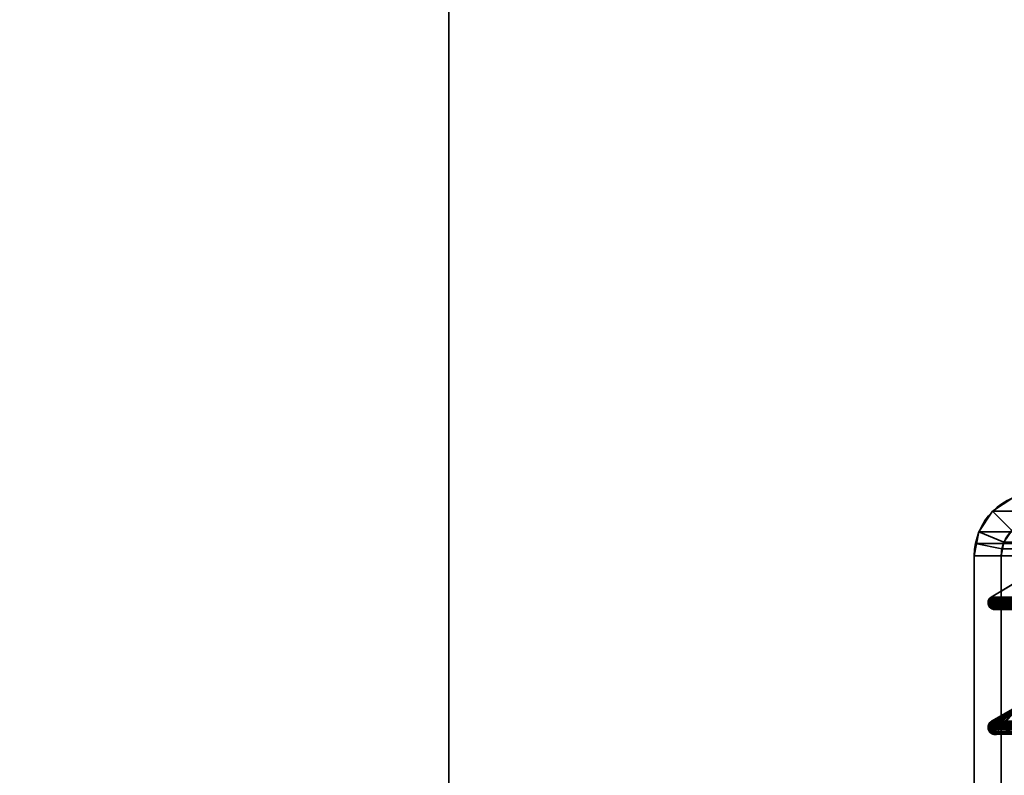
# Model space of a CAD drawing. Header units: millimetres. Extents: x -488 to 6688, y -115 to 115.
# Tile 520 of 656: x 1093 to 1137, y 3 to 37. Entities that reach past the tile are written whole.
import ezdxf

# ---------------------------------------------------------------- set-up
doc = ezdxf.new("R2010")
doc.units = ezdxf.units.MM
doc.layers.add('151', color=7, linetype='Continuous', true_color=0xffffff)

# ---------------------------------------------------------------- blocks, each defined once
blk = doc.blocks.new('UG_SURFACE_002')
at = {"layer": '151', "color": 252, "linetype": 'Continuous', "lineweight": 35}
for points in [[(962.5, -15, -10.75), (962.5, 115, -10.75), (1112.5, 115, -10.75), (1112.5, -15, -10.75)], [(2037.5, -15, 2194.25), (2037.5, 115, 2194.25), (962.5, 115, 2194.25), (962.5, -15, 2194.25)], [(1112.5, -15, 2044.25), (1112.5, 115, 2044.25), (1887.5, 115, 2044.25), (1887.5, -15, 2044.25)], [(1112.5, -15, -10.75), (1112.5, 115, -10.75), (1112.5, 115, 2044.25), (1112.5, -15, 2044.25)]]:
    blk.add_3dface(points, dxfattribs=at)
blk = doc.blocks.new('UG_SURFACE_110')
at = {"layer": '151', "color": 7, "linetype": 'Continuous', "lineweight": 35}
for points in [[(1137.6, 10.817, 2019.65), (1138.348, 12.155, 2018.902), (1136.555, 11.088, 2020.694), (1136.517, 11.051, 2020.733)], [(1136.555, 11.088, 2020.694), (1138.348, 12.155, 2018.902), (1138.348, 12.155, -10.75), (1136.555, 11.088, -10.75)], [(1139.086, 11.27, -10.75), (1138.979, 11.088, -10.75), (1136.555, 11.088, -10.75), (1138.348, 12.155, -10.75)], [(1136.428, 10.91, -10.75), (1136.425, 10.911, 2020.825), (1136.46, 10.988, 2020.79)], [(1136.46, 10.988, 2020.79), (1136.425, 10.911, 2020.825), (1137.6, 10.817, 2019.65)], [(1136.46, 10.988, 2020.79), (1136.461, 10.988, -10.75), (1136.428, 10.91, -10.75)], [(1136.428, 10.91, -10.75), (1136.461, 10.988, -10.75), (1137.6, 10.817, -10.75)], [(1136.517, 11.051, 2020.733), (1136.467, 11.004, 2020.783), (1136.46, 10.988, 2020.79), (1137.6, 10.817, 2019.65)], [(1136.461, 10.988, -10.75), (1136.46, 10.988, 2020.79), (1136.467, 11.004, 2020.783)], [(1136.461, 10.988, -10.75), (1136.467, 11.003, -10.75), (1136.518, 11.052, -10.75), (1137.6, 10.817, -10.75)], [(1136.467, 11.004, 2020.783), (1136.467, 11.003, -10.75), (1136.461, 10.988, -10.75)], [(1136.517, 11.051, 2020.733), (1136.518, 11.052, -10.75), (1136.467, 11.003, -10.75)], [(1136.467, 11.003, -10.75), (1136.467, 11.004, 2020.783), (1136.517, 11.051, 2020.733)], [(1136.518, 11.052, -10.75), (1136.517, 11.051, 2020.733), (1136.555, 11.088, 2020.694)], [(1136.555, 11.088, 2020.694), (1136.555, 11.088, -10.75), (1136.518, 11.052, -10.75)], [(1136.518, 11.052, -10.75), (1136.555, 11.088, -10.75), (1137.6, 10.817, -10.75)], [(1136.555, 11.088, -10.75), (1138.979, 11.088, -10.75), (1138.979, 11.086, -10.75)], [(1136.555, 11.088, -10.75), (1137.704, 10.823, -10.75), (1137.682, 10.822, -10.75)], [(1136.555, 11.088, -10.75), (1138.938, 10.866, -10.75), (1137.704, 10.823, -10.75)], [(1137.682, 10.822, -10.75), (1137.6, 10.817, -10.75), (1136.555, 11.088, -10.75)], [(1138.979, 11.086, -10.75), (1138.938, 10.866, -10.75), (1136.555, 11.088, -10.75)], [(1136.425, 10.911, 2020.825), (1136.424, 10.909, 2020.826), (1136.415, 10.83, 2020.835), (1137.6, 10.817, 2019.65)], [(1136.42, 10.83, -10.75), (1136.415, 10.83, 2020.835), (1136.424, 10.909, 2020.826)], [(1136.428, 10.745, 2020.822), (1136.415, 10.825, 2020.835), (1136.42, 10.83, -10.75)], [(1136.415, 10.825, 2020.835), (1136.415, 10.83, 2020.835), (1136.42, 10.83, -10.75)], [(1136.415, 10.83, 2020.835), (1136.415, 10.825, 2020.835), (1136.428, 10.745, 2020.822), (1136.464, 10.674, 2020.787)], [(1136.415, 10.83, 2020.835), (1136.522, 10.614, 2020.728), (1136.567, 10.573, 2020.683)], [(1136.464, 10.674, 2020.787), (1136.522, 10.614, 2020.728), (1136.415, 10.83, 2020.835)], [(1136.415, 10.83, 2020.835), (1136.701, 10.544, 2020.55), (1136.752, 10.537, 2020.498), (1136.803, 10.548, 2020.447)], [(1136.567, 10.573, 2020.683), (1136.598, 10.558, 2020.652), (1136.603, 10.557, 2020.647), (1136.415, 10.83, 2020.835)], [(1136.603, 10.557, 2020.647), (1136.701, 10.544, 2020.55), (1136.415, 10.83, 2020.835)], [(1136.803, 10.548, 2020.447), (1137.6, 10.817, 2019.65), (1136.415, 10.83, 2020.835)], [(1136.42, 10.892, -10.75), (1136.424, 10.909, 2020.826), (1136.425, 10.911, 2020.825)], [(1136.425, 10.911, 2020.825), (1136.428, 10.91, -10.75), (1136.42, 10.892, -10.75)], [(1137.6, 10.817, -10.75), (1136.42, 10.83, -10.75), (1136.42, 10.892, -10.75), (1136.428, 10.91, -10.75)], [(1136.424, 10.909, 2020.826), (1136.42, 10.892, -10.75), (1136.42, 10.83, -10.75)], [(1136.42, 10.83, -10.75), (1136.42, 10.774, -10.75), (1136.428, 10.745, 2020.822)], [(1136.42, 10.774, -10.75), (1136.42, 10.83, -10.75), (1137.6, 10.817, -10.75)], [(1137.6, 10.817, -10.75), (1136.467, 10.675, -10.75), (1136.428, 10.745, -10.75), (1136.42, 10.774, -10.75)], [(1136.42, 10.774, -10.75), (1136.428, 10.745, -10.75), (1136.428, 10.745, 2020.822)], [(1136.428, 10.745, -10.75), (1136.467, 10.675, -10.75), (1136.464, 10.674, 2020.787)], [(1136.464, 10.674, 2020.787), (1136.428, 10.745, 2020.822), (1136.428, 10.745, -10.75)], [(1136.471, 10.658, 2020.779), (1136.464, 10.674, 2020.787), (1136.467, 10.675, -10.75)], [(1136.464, 10.674, 2020.787), (1136.471, 10.658, 2020.779), (1136.522, 10.614, 2020.728)], [(1136.522, 10.611, -10.75), (1136.489, 10.637, -10.75), (1136.467, 10.675, -10.75), (1137.6, 10.817, -10.75)], [(1136.467, 10.675, -10.75), (1136.489, 10.637, -10.75), (1136.471, 10.658, 2020.779)], [(1136.522, 10.614, 2020.728), (1136.471, 10.658, 2020.779), (1136.489, 10.637, -10.75)], [(1136.489, 10.637, -10.75), (1136.522, 10.611, -10.75), (1136.522, 10.614, 2020.728)], [(1136.604, 10.561, -10.75), (1136.575, 10.569, -10.75), (1136.522, 10.611, -10.75), (1137.6, 10.817, -10.75)], [(1136.567, 10.573, 2020.683), (1136.522, 10.614, 2020.728), (1136.522, 10.611, -10.75)], [(1136.522, 10.611, -10.75), (1136.575, 10.569, -10.75), (1136.567, 10.573, 2020.683)], [(1136.598, 10.558, 2020.652), (1136.567, 10.573, 2020.683), (1136.575, 10.569, -10.75)], [(1136.575, 10.569, -10.75), (1136.604, 10.561, -10.75), (1136.603, 10.557, 2020.647)], [(1136.603, 10.557, 2020.647), (1136.598, 10.558, 2020.652), (1136.575, 10.569, -10.75)], [(1136.701, 10.544, 2020.55), (1136.603, 10.557, 2020.647), (1136.604, 10.561, -10.75)], [(1136.604, 10.561, -10.75), (1137.6, 10.817, -10.75), (1136.803, 10.548, -10.75), (1136.7, 10.536, -10.75)], [(1136.604, 10.561, -10.75), (1136.693, 10.535, -10.75), (1136.701, 10.544, 2020.55)], [(1136.7, 10.536, -10.75), (1136.693, 10.535, -10.75), (1136.604, 10.561, -10.75)], [(1136.693, 10.535, -10.75), (1136.7, 10.536, -10.75), (1136.701, 10.544, 2020.55)], [(1136.7, 10.536, -10.75), (1136.803, 10.548, -10.75), (1136.803, 10.548, 2020.447)], [(1136.803, 10.548, 2020.447), (1136.752, 10.537, 2020.498), (1136.7, 10.536, -10.75)], [(1136.752, 10.537, 2020.498), (1136.701, 10.544, 2020.55), (1136.7, 10.536, -10.75)], [(1137.6, 10.817, 2019.65), (1136.803, 10.548, 2020.447), (1136.803, 10.548, -10.75), (1137.6, 10.817, -10.75)], [(1137.911, 6.354, -10.75), (1136.42, 5.322, -10.75), (1136.42, 5.371, -10.75), (1136.435, 5.405, -10.75)], [(1137.911, 6.354, -10.75), (1136.461, 5.154, -10.75), (1136.423, 5.232, -10.75), (1136.42, 5.247, -10.75)], [(1136.42, 5.247, -10.75), (1136.42, 5.322, -10.75), (1137.911, 6.354, -10.75)], [(1137.911, 6.354, -10.75), (1136.435, 5.405, -10.75), (1136.469, 5.486, -10.75)], [(1136.514, 5.084, -10.75), (1136.481, 5.114, -10.75), (1136.461, 5.154, -10.75), (1137.911, 6.354, -10.75)], [(1136.469, 5.486, -10.75), (1136.47, 5.488, -10.75), (1136.536, 5.55, -10.75), (1137.911, 6.354, -10.75)], [(1136.597, 5.027, -10.75), (1136.567, 5.037, -10.75), (1136.514, 5.084, -10.75), (1137.911, 6.354, -10.75)], [(1136.536, 5.55, -10.75), (1136.565, 5.577, -10.75), (1137.911, 6.354, -10.75)], [(1136.565, 5.577, 2020.685), (1137.911, 6.354, 2019.339), (1137.911, 6.354, -10.75), (1136.565, 5.577, -10.75)], [(1136.807, 5.002, 2020.443), (1137.471, 5.248, 2019.779), (1137.911, 6.354, 2019.339), (1136.565, 5.577, 2020.685)], [(1137.911, 6.354, -10.75), (1136.697, 4.995, -10.75), (1136.69, 4.995, -10.75), (1136.597, 5.027, -10.75)], [(1137.911, 6.354, -10.75), (1137.471, 5.248, -10.75), (1136.807, 5.002, -10.75), (1136.697, 4.995, -10.75)], [(1136.423, 5.232, 2020.827), (1136.414, 5.299, 2020.836), (1136.42, 5.322, -10.75)], [(1136.414, 5.299, 2020.836), (1136.417, 5.322, 2020.833), (1136.42, 5.322, -10.75)], [(1136.807, 5.002, 2020.443), (1136.417, 5.322, 2020.833), (1136.414, 5.299, 2020.836), (1136.423, 5.232, 2020.827)], [(1136.432, 5.405, 2020.818), (1136.424, 5.388, 2020.826), (1136.417, 5.322, 2020.833), (1136.807, 5.002, 2020.443)], [(1136.42, 5.322, -10.75), (1136.417, 5.322, 2020.833), (1136.424, 5.388, 2020.826)], [(1136.42, 5.371, -10.75), (1136.424, 5.388, 2020.826), (1136.432, 5.405, 2020.818)], [(1136.432, 5.405, 2020.818), (1136.435, 5.405, -10.75), (1136.42, 5.371, -10.75)], [(1136.424, 5.388, 2020.826), (1136.42, 5.371, -10.75), (1136.42, 5.322, -10.75)], [(1136.42, 5.322, -10.75), (1136.42, 5.247, -10.75), (1136.423, 5.232, 2020.827)], [(1136.42, 5.247, -10.75), (1136.423, 5.232, -10.75), (1136.423, 5.232, 2020.827)], [(1136.435, 5.405, -10.75), (1136.432, 5.405, 2020.818), (1136.469, 5.485, 2020.781)], [(1136.807, 5.002, 2020.443), (1136.469, 5.485, 2020.781), (1136.432, 5.405, 2020.818)], [(1136.469, 5.485, 2020.781), (1136.469, 5.486, -10.75), (1136.435, 5.405, -10.75)], [(1136.534, 5.549, 2020.716), (1136.471, 5.489, 2020.779), (1136.469, 5.485, 2020.781), (1136.807, 5.002, 2020.443)], [(1136.469, 5.486, -10.75), (1136.469, 5.485, 2020.781), (1136.471, 5.489, 2020.779)], [(1136.471, 5.489, 2020.779), (1136.47, 5.488, -10.75), (1136.469, 5.486, -10.75)], [(1136.534, 5.549, 2020.716), (1136.536, 5.55, -10.75), (1136.47, 5.488, -10.75)], [(1136.47, 5.488, -10.75), (1136.471, 5.489, 2020.779), (1136.534, 5.549, 2020.716)], [(1136.536, 5.55, -10.75), (1136.534, 5.549, 2020.716), (1136.565, 5.577, 2020.685)], [(1136.565, 5.577, 2020.685), (1136.534, 5.549, 2020.716), (1136.807, 5.002, 2020.443)], [(1136.565, 5.577, 2020.685), (1136.565, 5.577, -10.75), (1136.536, 5.55, -10.75)], [(1137.471, 5.248, 2019.779), (1136.807, 5.002, 2020.443), (1136.807, 5.002, -10.75), (1137.471, 5.248, -10.75)], [(1136.423, 5.232, -10.75), (1136.461, 5.154, -10.75), (1136.457, 5.153, 2020.793)], [(1136.457, 5.153, 2020.793), (1136.423, 5.232, 2020.827), (1136.423, 5.232, -10.75)], [(1136.423, 5.232, 2020.827), (1136.457, 5.153, 2020.793), (1136.807, 5.002, 2020.443)], [(1136.462, 5.14, 2020.788), (1136.457, 5.153, 2020.793), (1136.461, 5.154, -10.75)], [(1136.807, 5.002, 2020.443), (1136.457, 5.153, 2020.793), (1136.462, 5.14, 2020.788), (1136.514, 5.087, 2020.736)], [(1136.461, 5.154, -10.75), (1136.481, 5.114, -10.75), (1136.462, 5.14, 2020.788)], [(1136.514, 5.087, 2020.736), (1136.462, 5.14, 2020.788), (1136.481, 5.114, -10.75)], [(1136.481, 5.114, -10.75), (1136.514, 5.084, -10.75), (1136.514, 5.087, 2020.736)], [(1136.552, 5.047, 2020.698), (1136.514, 5.087, 2020.736), (1136.514, 5.084, -10.75)], [(1136.514, 5.087, 2020.736), (1136.552, 5.047, 2020.698), (1136.596, 5.024, 2020.654), (1136.807, 5.002, 2020.443)], [(1136.514, 5.084, -10.75), (1136.567, 5.037, -10.75), (1136.552, 5.047, 2020.698)], [(1136.596, 5.024, 2020.654), (1136.552, 5.047, 2020.698), (1136.567, 5.037, -10.75)], [(1136.567, 5.037, -10.75), (1136.597, 5.027, -10.75), (1136.596, 5.024, 2020.654)], [(1136.617, 5.013, 2020.633), (1136.596, 5.024, 2020.654), (1136.597, 5.027, -10.75)], [(1136.596, 5.024, 2020.654), (1136.617, 5.013, 2020.633), (1136.697, 5.005, 2020.553)], [(1136.697, 5.005, 2020.553), (1136.785, 4.997, 2020.465), (1136.807, 5.002, 2020.443), (1136.596, 5.024, 2020.654)], [(1136.597, 5.027, -10.75), (1136.69, 4.995, -10.75), (1136.697, 5.005, 2020.553)], [(1136.697, 5.005, 2020.553), (1136.617, 5.013, 2020.633), (1136.597, 5.027, -10.75)], [(1136.69, 4.995, -10.75), (1136.697, 4.995, -10.75), (1136.697, 5.005, 2020.553)], [(1136.785, 4.997, 2020.465), (1136.697, 5.005, 2020.553), (1136.697, 4.995, -10.75)], [(1136.697, 4.995, -10.75), (1136.807, 5.002, -10.75), (1136.807, 5.002, 2020.443)], [(1136.807, 5.002, 2020.443), (1136.785, 4.997, 2020.465), (1136.697, 4.995, -10.75)]]:
    blk.add_3dface(points, dxfattribs=at)
blk = doc.blocks.new('UG_SURFACE_111')
at = {"layer": '151', "color": 7, "linetype": 'Continuous', "lineweight": 35}
for points in [[(1138.993, 11.107, 2018.257), (1138.955, 10.998, 2018.295), (1136.555, 11.088, 2020.694), (1138.348, 12.155, 2018.902)], [(1863.445, 11.088, 2020.694), (1861.652, 12.155, 2018.902), (1138.348, 12.155, 2018.902), (1136.555, 11.088, 2020.694)], [(1136.473, 10.658, 2020.777), (1136.416, 10.838, 2020.834), (1136.422, 10.898, 2020.828), (1136.432, 10.926, 2020.818)], [(1136.432, 10.926, 2020.818), (1136.422, 10.898, 2020.828), (1863.585, 10.846, 2020.835)], [(1136.432, 10.926, 2020.818), (1136.447, 10.966, 2020.803), (1136.473, 10.658, 2020.777)], [(1863.552, 10.965, 2020.802), (1136.447, 10.966, 2020.803), (1136.432, 10.926, 2020.818)], [(1136.432, 10.926, 2020.818), (1863.569, 10.932, 2020.819), (1863.552, 10.965, 2020.802)], [(1136.432, 10.926, 2020.818), (1863.57, 10.927, 2020.82), (1863.569, 10.932, 2020.819)], [(1863.585, 10.846, 2020.835), (1863.57, 10.927, 2020.82), (1136.432, 10.926, 2020.818)], [(1136.803, 10.548, 2020.447), (1136.447, 10.966, 2020.803), (1136.452, 10.978, 2020.798)], [(1136.452, 10.978, 2020.798), (1136.447, 10.966, 2020.803), (1863.552, 10.965, 2020.802)], [(1136.447, 10.966, 2020.803), (1136.803, 10.548, 2020.447), (1136.709, 10.543, 2020.541)], [(1136.447, 10.966, 2020.803), (1136.539, 10.592, 2020.711), (1136.473, 10.658, 2020.777)], [(1136.709, 10.543, 2020.541), (1136.658, 10.54, 2020.592), (1136.622, 10.555, 2020.628), (1136.447, 10.966, 2020.803)], [(1136.622, 10.555, 2020.628), (1136.541, 10.59, 2020.709), (1136.539, 10.592, 2020.711), (1136.447, 10.966, 2020.803)], [(1136.452, 10.978, 2020.798), (1136.476, 11.015, 2020.774), (1136.501, 11.038, 2020.749), (1136.803, 10.548, 2020.447)], [(1863.552, 10.965, 2020.802), (1136.476, 11.015, 2020.774), (1136.452, 10.978, 2020.798)], [(1136.501, 11.038, 2020.749), (1136.476, 11.015, 2020.774), (1863.533, 11.003, 2020.783)], [(1136.476, 11.015, 2020.774), (1863.552, 10.965, 2020.802), (1863.533, 11.003, 2020.783)], [(1136.501, 11.038, 2020.749), (1136.555, 11.088, 2020.694), (1137.6, 10.817, 2019.65), (1136.803, 10.548, 2020.447)], [(1136.555, 11.088, 2020.694), (1136.501, 11.038, 2020.749), (1863.498, 11.036, 2020.748)], [(1863.533, 11.003, 2020.783), (1863.498, 11.036, 2020.748), (1136.501, 11.038, 2020.749)], [(1136.555, 11.088, 2020.694), (1138.938, 10.866, 2018.312), (1137.717, 10.821, 2019.533), (1137.687, 10.82, 2019.563)], [(1137.687, 10.82, 2019.563), (1137.614, 10.818, 2019.636), (1136.555, 11.088, 2020.694)], [(1137.614, 10.818, 2019.636), (1137.6, 10.817, 2019.65), (1136.555, 11.088, 2020.694)], [(1138.955, 10.998, 2018.295), (1138.938, 10.866, 2018.312), (1136.555, 11.088, 2020.694)], [(1863.498, 11.036, 2020.748), (1863.445, 11.088, 2020.694), (1136.555, 11.088, 2020.694)], [(1136.432, 10.736, 2020.818), (1136.428, 10.745, 2020.822), (1136.415, 10.828, 2020.835), (1136.416, 10.838, 2020.834)], [(1863.584, 10.809, 2020.834), (1136.416, 10.838, 2020.834), (1136.415, 10.828, 2020.835)], [(1136.415, 10.828, 2020.835), (1136.428, 10.745, 2020.822), (1863.572, 10.745, 2020.822)], [(1863.572, 10.745, 2020.822), (1863.584, 10.809, 2020.834), (1136.415, 10.828, 2020.835)], [(1136.422, 10.898, 2020.828), (1136.416, 10.838, 2020.834), (1863.585, 10.846, 2020.835)], [(1136.416, 10.838, 2020.834), (1863.585, 10.838, 2020.835), (1863.585, 10.846, 2020.835)], [(1136.416, 10.838, 2020.834), (1136.473, 10.658, 2020.777), (1136.469, 10.662, 2020.781), (1136.432, 10.736, 2020.818)], [(1863.584, 10.809, 2020.834), (1863.585, 10.838, 2020.835), (1136.416, 10.838, 2020.834)], [(1136.432, 10.736, 2020.818), (1863.568, 10.736, 2020.818), (1863.572, 10.745, 2020.822), (1136.428, 10.745, 2020.822)], [(1863.531, 10.662, 2020.781), (1136.432, 10.736, 2020.818), (1136.469, 10.662, 2020.781)], [(1863.531, 10.662, 2020.781), (1863.568, 10.736, 2020.818), (1136.432, 10.736, 2020.818)], [(1136.469, 10.662, 2020.781), (1136.473, 10.658, 2020.777), (1863.528, 10.658, 2020.777), (1863.531, 10.662, 2020.781)], [(1863.528, 10.658, 2020.777), (1136.473, 10.658, 2020.777), (1136.539, 10.592, 2020.711)], [(1136.539, 10.592, 2020.711), (1863.461, 10.591, 2020.711), (1863.528, 10.658, 2020.777)], [(1863.46, 10.59, 2020.71), (1136.539, 10.592, 2020.711), (1136.541, 10.59, 2020.709)], [(1863.46, 10.59, 2020.71), (1863.461, 10.591, 2020.711), (1136.539, 10.592, 2020.711)], [(1863.46, 10.59, 2020.71), (1136.541, 10.59, 2020.709), (1136.622, 10.555, 2020.628)], [(1136.622, 10.555, 2020.628), (1863.378, 10.555, 2020.628), (1863.46, 10.59, 2020.71)], [(1863.344, 10.54, 2020.594), (1136.622, 10.555, 2020.628), (1136.658, 10.54, 2020.592)], [(1863.344, 10.54, 2020.594), (1863.378, 10.555, 2020.628), (1136.622, 10.555, 2020.628)], [(1136.658, 10.54, 2020.592), (1136.709, 10.543, 2020.541), (1863.291, 10.541, 2020.541)], [(1863.291, 10.541, 2020.541), (1863.344, 10.54, 2020.594), (1136.658, 10.54, 2020.592)], [(1863.219, 10.542, 2020.469), (1136.709, 10.543, 2020.541), (1136.803, 10.548, 2020.447)], [(1863.219, 10.542, 2020.469), (1863.291, 10.541, 2020.541), (1136.709, 10.543, 2020.541)], [(1862.4, 10.817, 2019.65), (1863.197, 10.548, 2020.447), (1136.803, 10.548, 2020.447), (1137.6, 10.817, 2019.65)], [(1136.803, 10.548, 2020.447), (1863.197, 10.548, 2020.447), (1863.219, 10.542, 2020.469)], [(1136.565, 5.577, 2020.685), (1137.911, 6.354, 2019.339), (1137.471, 5.248, 2019.779), (1136.807, 5.002, 2020.443)], [(1863.435, 5.577, 2020.685), (1862.089, 6.354, 2019.339), (1137.911, 6.354, 2019.339), (1136.565, 5.577, 2020.685)], [(1136.428, 5.222, 2020.823), (1136.423, 5.232, 2020.827), (1136.414, 5.301, 2020.836), (1136.415, 5.331, 2020.835)], [(1863.584, 5.331, 2020.834), (1136.415, 5.331, 2020.835), (1136.414, 5.301, 2020.836)], [(1863.584, 5.331, 2020.834), (1136.414, 5.301, 2020.836), (1136.423, 5.232, 2020.827)], [(1136.466, 5.138, 2020.784), (1136.415, 5.331, 2020.835), (1136.416, 5.342, 2020.834)], [(1136.416, 5.342, 2020.834), (1136.415, 5.331, 2020.835), (1863.584, 5.331, 2020.834)], [(1136.415, 5.331, 2020.835), (1136.466, 5.138, 2020.784), (1136.46, 5.145, 2020.79), (1136.428, 5.222, 2020.823)], [(1136.416, 5.342, 2020.834), (1136.435, 5.422, 2020.815), (1136.437, 5.424, 2020.813), (1136.466, 5.138, 2020.784)], [(1136.435, 5.422, 2020.815), (1136.416, 5.342, 2020.834), (1863.584, 5.331, 2020.834)], [(1136.423, 5.232, 2020.827), (1863.586, 5.323, 2020.836), (1863.584, 5.331, 2020.834)], [(1136.423, 5.232, 2020.827), (1863.577, 5.232, 2020.827), (1863.586, 5.323, 2020.836)], [(1136.437, 5.424, 2020.813), (1136.435, 5.422, 2020.815), (1863.568, 5.413, 2020.818)], [(1136.435, 5.422, 2020.815), (1863.584, 5.331, 2020.834), (1863.568, 5.413, 2020.818)], [(1136.807, 5.002, 2020.443), (1136.437, 5.424, 2020.813), (1136.442, 5.435, 2020.808)], [(1136.442, 5.435, 2020.808), (1136.437, 5.424, 2020.813), (1863.563, 5.424, 2020.813)], [(1136.437, 5.424, 2020.813), (1136.707, 5.004, 2020.543), (1136.639, 5.005, 2020.611), (1136.616, 5.018, 2020.634)], [(1136.437, 5.424, 2020.813), (1136.807, 5.002, 2020.443), (1136.707, 5.004, 2020.543)], [(1136.616, 5.018, 2020.634), (1136.531, 5.064, 2020.719), (1136.437, 5.424, 2020.813)], [(1136.531, 5.064, 2020.719), (1136.527, 5.066, 2020.723), (1136.466, 5.138, 2020.784), (1136.437, 5.424, 2020.813)], [(1863.568, 5.413, 2020.818), (1863.563, 5.424, 2020.813), (1136.437, 5.424, 2020.813)], [(1136.442, 5.435, 2020.808), (1136.48, 5.501, 2020.77), (1136.495, 5.515, 2020.755), (1136.807, 5.002, 2020.443)], [(1136.48, 5.501, 2020.77), (1136.442, 5.435, 2020.808), (1863.557, 5.434, 2020.807)], [(1863.563, 5.424, 2020.813), (1863.557, 5.434, 2020.807), (1136.442, 5.435, 2020.808)], [(1136.495, 5.515, 2020.755), (1136.48, 5.501, 2020.77), (1863.529, 5.489, 2020.779)], [(1136.48, 5.501, 2020.77), (1863.557, 5.434, 2020.807), (1863.529, 5.489, 2020.779)], [(1136.807, 5.002, 2020.443), (1136.495, 5.515, 2020.755), (1136.565, 5.577, 2020.685)], [(1136.565, 5.577, 2020.685), (1136.495, 5.515, 2020.755), (1863.504, 5.512, 2020.754)], [(1863.529, 5.489, 2020.779), (1863.504, 5.512, 2020.754), (1136.495, 5.515, 2020.755)], [(1863.504, 5.512, 2020.754), (1863.435, 5.577, 2020.685), (1136.565, 5.577, 2020.685)], [(1862.529, 5.248, 2019.779), (1863.193, 5.002, 2020.443), (1136.807, 5.002, 2020.443), (1137.471, 5.248, 2019.779)], [(1136.428, 5.222, 2020.823), (1863.572, 5.222, 2020.823), (1863.577, 5.232, 2020.827), (1136.423, 5.232, 2020.827)], [(1863.54, 5.144, 2020.79), (1136.428, 5.222, 2020.823), (1136.46, 5.145, 2020.79)], [(1863.54, 5.144, 2020.79), (1863.572, 5.222, 2020.823), (1136.428, 5.222, 2020.823)], [(1863.54, 5.144, 2020.79), (1136.46, 5.145, 2020.79), (1136.466, 5.138, 2020.784)], [(1136.466, 5.138, 2020.784), (1863.534, 5.138, 2020.784), (1863.54, 5.144, 2020.79)], [(1863.534, 5.138, 2020.784), (1136.466, 5.138, 2020.784), (1136.527, 5.066, 2020.723)], [(1863.48, 5.072, 2020.73), (1863.534, 5.138, 2020.784), (1136.527, 5.066, 2020.723)], [(1863.468, 5.066, 2020.718), (1863.48, 5.072, 2020.73), (1136.527, 5.066, 2020.723)], [(1136.527, 5.066, 2020.723), (1136.531, 5.064, 2020.719), (1863.468, 5.066, 2020.718)], [(1863.383, 5.022, 2020.633), (1863.468, 5.066, 2020.718), (1136.531, 5.064, 2020.719)], [(1136.531, 5.064, 2020.719), (1136.616, 5.018, 2020.634), (1863.383, 5.022, 2020.633)], [(1863.383, 5.022, 2020.633), (1136.616, 5.018, 2020.634), (1136.639, 5.005, 2020.611)], [(1863.341, 5, 2020.591), (1863.383, 5.022, 2020.633), (1136.639, 5.005, 2020.611)], [(1136.639, 5.005, 2020.611), (1136.707, 5.004, 2020.543), (1863.293, 5.001, 2020.543)], [(1863.293, 5.001, 2020.543), (1863.341, 5, 2020.591), (1136.639, 5.005, 2020.611)], [(1136.707, 5.004, 2020.543), (1136.807, 5.002, 2020.443), (1863.193, 5.002, 2020.443)], [(1863.193, 5.002, 2020.443), (1863.293, 5.001, 2020.543), (1136.707, 5.004, 2020.543)]]:
    blk.add_3dface(points, dxfattribs=at)
blk = doc.blocks.new('UG_SURFACE_126')
at = {"layer": '151', "color": 252, "linetype": 'Continuous', "lineweight": 35}
for points in [[(1137.516, 15.488, 2019.734), (1137.516, 15.488, -10.75), (1136.614, 14.886, -10.75), (1136.614, 14.886, 2020.636)], [(1137.516, 15.488, 2019.734), (1136.614, 14.886, 2020.636), (1137.463, 14.037, 2019.787), (1137.975, 14.38, 2019.275)], [(1136.614, 14.886, -10.75), (1137.516, 15.488, -10.75), (1137.975, 14.38, -10.75), (1137.463, 14.037, -10.75)], [(1136.614, 14.886, 2020.636), (1136.614, 14.886, -10.75), (1136.012, 13.984, -10.75), (1136.012, 13.984, 2021.238)], [(1137.12, 13.525, 2020.13), (1137.463, 14.037, 2019.787), (1136.614, 14.886, 2020.636), (1136.012, 13.984, 2021.238)], [(1137.463, 14.037, -10.75), (1137.12, 13.525, -10.75), (1136.012, 13.984, -10.75), (1136.614, 14.886, -10.75)], [(1135.8, 12.92, -10.75), (1135.853, 13.462, 2021.397), (1136.012, 13.984, 2021.238)], [(1136.012, 13.984, 2021.238), (1136.012, 13.984, -10.75), (1135.8, 12.92, -10.75)], [(1135.8, 12.92, -10.75), (1136.012, 13.984, -10.75), (1137.12, 13.525, -10.75), (1137, 12.92, -10.75)], [(1137.03, 13.228, 2020.22), (1137.12, 13.525, 2020.13), (1136.012, 13.984, 2021.238), (1135.853, 13.462, 2021.397)], [(1137.12, 13.525, 2020.13), (1137.12, 13.525, -10.75), (1137.463, 14.037, -10.75), (1137.463, 14.037, 2019.787)], [(1135.8, 12.92, -10.75), (1135.8, 12.92, 2021.45), (1135.853, 13.462, 2021.397)], [(1137, 12.92, 2020.25), (1137.03, 13.228, 2020.22), (1135.853, 13.462, 2021.397), (1135.8, 12.92, 2021.45)], [(1137, 12.92, -10.75), (1137.12, 13.525, -10.75), (1137.12, 13.525, 2020.13)], [(1137.12, 13.525, 2020.13), (1137.03, 13.228, 2020.22), (1137, 12.92, -10.75)], [(1137.03, 13.228, 2020.22), (1137, 12.92, 2020.25), (1137, 12.92, -10.75)], [(1135.8, -22.22, 2021.45), (1135.8, 12.92, 2021.45), (1135.8, 12.92, -10.75), (1135.8, -22.22, -10.75)], [(1137, -22.22, 2020.25), (1137, 12.92, 2020.25), (1135.8, 12.92, 2021.45), (1135.8, -22.22, 2021.45)], [(1137, 12.92, -10.75), (1137, -22.22, -10.75), (1135.8, -22.22, -10.75), (1135.8, 12.92, -10.75)], [(1137, -22.22, 2020.25), (1137, -22.22, -10.75), (1137, 12.92, -10.75), (1137, 12.92, 2020.25)]]:
    blk.add_3dface(points, dxfattribs=at)
blk = doc.blocks.new('UG_SURFACE_127')
at = {"layer": '151', "color": 252, "linetype": 'Continuous', "lineweight": 35}
for points in [[(1137.516, 15.488, 2019.734), (1137.516, 15.488, -10.75), (1136.614, 14.886, -10.75), (1136.614, 14.886, 2020.636)], [(1137.516, 15.488, 2019.734), (1136.614, 14.886, 2020.636), (1137.463, 14.037, 2019.787), (1137.975, 14.38, 2019.275)], [(1136.614, 14.886, -10.75), (1137.516, 15.488, -10.75), (1137.975, 14.38, -10.75), (1137.463, 14.037, -10.75)], [(1136.614, 14.886, 2020.636), (1136.614, 14.886, -10.75), (1136.012, 13.984, -10.75), (1136.012, 13.984, 2021.238)], [(1137.12, 13.525, 2020.13), (1137.463, 14.037, 2019.787), (1136.614, 14.886, 2020.636), (1136.012, 13.984, 2021.238)], [(1137.463, 14.037, -10.75), (1137.12, 13.525, -10.75), (1136.012, 13.984, -10.75), (1136.614, 14.886, -10.75)], [(1135.8, 12.92, -10.75), (1135.853, 13.462, 2021.397), (1136.012, 13.984, 2021.238)], [(1136.012, 13.984, 2021.238), (1136.012, 13.984, -10.75), (1135.8, 12.92, -10.75)], [(1135.8, 12.92, -10.75), (1136.012, 13.984, -10.75), (1137.12, 13.525, -10.75), (1137, 12.92, -10.75)], [(1137.03, 13.228, 2020.22), (1137.12, 13.525, 2020.13), (1136.012, 13.984, 2021.238), (1135.853, 13.462, 2021.397)], [(1137.12, 13.525, 2020.13), (1137.12, 13.525, -10.75), (1137.463, 14.037, -10.75), (1137.463, 14.037, 2019.787)], [(1135.8, 12.92, -10.75), (1135.8, 12.92, 2021.45), (1135.853, 13.462, 2021.397)], [(1137, 12.92, 2020.25), (1137.03, 13.228, 2020.22), (1135.853, 13.462, 2021.397), (1135.8, 12.92, 2021.45)], [(1137, 12.92, -10.75), (1137.12, 13.525, -10.75), (1137.12, 13.525, 2020.13)], [(1137.12, 13.525, 2020.13), (1137.03, 13.228, 2020.22), (1137, 12.92, -10.75)], [(1137.03, 13.228, 2020.22), (1137, 12.92, 2020.25), (1137, 12.92, -10.75)], [(1135.8, -22.22, 2021.45), (1135.8, 12.92, 2021.45), (1135.8, 12.92, -10.75), (1135.8, -22.22, -10.75)], [(1137, -22.22, 2020.25), (1137, 12.92, 2020.25), (1135.8, 12.92, 2021.45), (1135.8, -22.22, 2021.45)], [(1137, 12.92, -10.75), (1137, -22.22, -10.75), (1135.8, -22.22, -10.75), (1135.8, 12.92, -10.75)], [(1137, -22.22, 2020.25), (1137, -22.22, -10.75), (1137, 12.92, -10.75), (1137, 12.92, 2020.25)]]:
    blk.add_3dface(points, dxfattribs=at)
blk = doc.blocks.new('UG_SURFACE_129')
at = {"layer": '151', "color": 252, "linetype": 'Continuous', "lineweight": 35}
for points in [[(1862.484, 15.488, 2019.734), (1137.516, 15.488, 2019.734), (1136.614, 14.886, 2020.636), (1863.386, 14.886, 2020.636)], [(1137.975, 14.38, 2019.275), (1137.463, 14.037, 2019.787), (1136.614, 14.886, 2020.636), (1137.516, 15.488, 2019.734)], [(1863.386, 14.886, 2020.636), (1136.614, 14.886, 2020.636), (1136.012, 13.984, 2021.238), (1863.988, 13.984, 2021.238)], [(1136.012, 13.984, 2021.238), (1136.614, 14.886, 2020.636), (1137.463, 14.037, 2019.787), (1137.12, 13.525, 2020.13)], [(1864.147, 13.462, 2021.397), (1863.988, 13.984, 2021.238), (1136.012, 13.984, 2021.238), (1135.853, 13.462, 2021.397)], [(1135.853, 13.462, 2021.397), (1136.012, 13.984, 2021.238), (1137.12, 13.525, 2020.13), (1137.03, 13.228, 2020.22)], [(1862.88, 13.525, 2020.13), (1137.12, 13.525, 2020.13), (1137.463, 14.037, 2019.787), (1862.537, 14.037, 2019.787)], [(1135.8, 12.92, 2021.45), (1864.2, 12.92, 2021.45), (1864.147, 13.462, 2021.397)], [(1135.853, 13.462, 2021.397), (1135.8, 12.92, 2021.45), (1864.147, 13.462, 2021.397)], [(1135.8, 12.92, 2021.45), (1135.853, 13.462, 2021.397), (1137.03, 13.228, 2020.22), (1137, 12.92, 2020.25)], [(1862.97, 13.228, 2020.22), (1137, 12.92, 2020.25), (1137.03, 13.228, 2020.22)], [(1862.97, 13.228, 2020.22), (1863, 12.92, 2020.25), (1137, 12.92, 2020.25)], [(1137.03, 13.228, 2020.22), (1137.12, 13.525, 2020.13), (1862.88, 13.525, 2020.13), (1862.97, 13.228, 2020.22)], [(1135.8, -22.22, 2021.45), (1864.2, -22.22, 2021.45), (1864.2, 12.92, 2021.45), (1135.8, 12.92, 2021.45)], [(1137, 12.92, 2020.25), (1137, -22.22, 2020.25), (1135.8, -22.22, 2021.45), (1135.8, 12.92, 2021.45)], [(1137, -22.22, 2020.25), (1137, 12.92, 2020.25), (1863, 12.92, 2020.25), (1863, -22.22, 2020.25)]]:
    blk.add_3dface(points, dxfattribs=at)

msp = doc.modelspace()

# ---------------------------------------------------------------- linework, layer by layer
at = {"layer": '151', "color": 251, "linetype": 'Continuous', "lineweight": -3, "true_color": 0x636466}
for p, q in [((1112.5, -15, 2044.25), (1112.5, 115, 2044.25)), ((1112.5, 115, -10.75), (1112.5, -15, -10.75)), ((1135.8, -22.22, 2021.45), (1135.8, 12.92, 2021.45)), ((1135.8, 12.92, 2021.45), (1135.8, 12.92, -10.75)), ((1135.8, 12.92, 2021.45), (1135.8, 12.92, -10.75)), ((1135.8, -22.22, 2021.45), (1135.8, 12.92, 2021.45)), ((1135.8, -22.22, 2021.45), (1135.8, 12.92, 2021.45)), ((1864.2, 12.92, 2021.45), (1135.8, 12.92, 2021.45)), ((1135.8, 12.92, -10.75), (1135.8, -22.22, -10.75)), ((1135.8, 12.92, -10.75), (1135.8, -22.22, -10.75)), ((1137, 12.92, -10.75), (1137, -22.22, -10.75)), ((1863, 12.92, 2020.25), (1137, 12.92, 2020.25)), ((1137, 12.92, -10.75), (1137, -22.22, -10.75)), ((1137, -22.22, 2020.25), (1137, 12.92, 2020.25)), ((1137, -22.22, 2020.25), (1137, 12.92, 2020.25)), ((1137, -22.22, 2020.25), (1137, 12.92, 2020.25)), ((1137, 12.92, 2020.25), (1137, 12.92, -10.75)), ((1137, 12.92, 2020.25), (1137, 12.92, -10.75)), ((1136.555, 11.088, 2020.695), (1138.348, 12.155, 2018.902)), ((1136.555, 11.088, 2020.695), (1138.348, 12.155, 2018.902)), ((1136.555, 11.088, -10.75), (1138.348, 12.155, -10.75)), ((1863.445, 11.088, 2020.695), (1136.555, 11.088, 2020.695)), ((1136.555, 11.088, 2020.695), (1136.555, 11.088, -10.75)), ((1863.572, 10.745, 2020.822), (1136.428, 10.745, 2020.822)), ((1136.428, 10.745, 2020.822), (1136.428, 10.745, -10.75)), ((1137.6, 10.817, 2019.65), (1136.803, 10.548, 2020.447)), ((1137.6, 10.817, 2019.65), (1136.803, 10.548, 2020.447)), ((1137.6, 10.817, -10.75), (1136.803, 10.548, -10.75)), ((1863.197, 10.548, 2020.447), (1136.803, 10.548, 2020.447)), ((1136.803, 10.548, 2020.447), (1136.803, 10.548, -10.75)), ((1136.565, 5.577, 2020.685), (1137.911, 6.354, 2019.339)), ((1136.565, 5.577, 2020.685), (1137.911, 6.354, 2019.339)), ((1136.565, 5.577, -10.75), (1137.911, 6.354, -10.75)), ((1863.435, 5.577, 2020.685), (1136.565, 5.577, 2020.685)), ((1136.565, 5.577, 2020.685), (1136.565, 5.577, -10.75)), ((1137.471, 5.248, -10.75), (1136.807, 5.002, -10.75)), ((1137.471, 5.248, 2019.779), (1136.807, 5.002, 2020.443)), ((1137.471, 5.248, 2019.779), (1136.807, 5.002, 2020.443)), ((1863.577, 5.232, 2020.827), (1136.423, 5.232, 2020.827)), ((1136.423, 5.232, 2020.827), (1136.423, 5.232, -10.75)), ((1136.807, 5.002, 2020.443), (1136.807, 5.002, -10.75)), ((1863.193, 5.002, 2020.443), (1136.807, 5.002, 2020.443))]:
    msp.add_line(p, q, dxfattribs=at)
for radius in [2.78, 2.78, 1.58, 1.58]:
    msp.add_arc((1138.58, 12.92, -10.75), radius, 90, 180, dxfattribs=at)
at = {"layer": '151', "color": 251, "linetype": 'Continuous', "lineweight": -3, "true_color": 0x636466, "extrusion": (-0.707107, -6.12323e-17, -0.707107)}
for major_axis in [(-2.78, 0, 2.78), (-2.78, 0, 2.78), (-2.78, 0, 2.78), (-1.58, 0, 1.58), (-1.58, 0, 1.58), (-1.58, 0, 1.58)]:
    msp.add_ellipse((1138.58, 12.92, 2018.67), major_axis=major_axis, ratio=0.707107, start_param=0, end_param=1.570796, dxfattribs=at)
at = {"layer": '151', "color": 251, "linetype": 'Continuous', "lineweight": -3, "true_color": 0x636466}
for points in [[(1136.555, 11.088, -10.75), (1136.44, 11.016, -10.75), (1136.388, 10.874, -10.75), (1136.428, 10.745, -10.75)], [(1136.555, 11.088, 2020.695), (1136.44, 11.016, 2020.81), (1136.388, 10.874, 2020.862), (1136.428, 10.745, 2020.822)], [(1136.428, 10.745, -10.75), (1136.478, 10.587, -10.75), (1136.645, 10.499, -10.75), (1136.803, 10.548, -10.75)], [(1136.428, 10.745, 2020.822), (1136.478, 10.587, 2020.772), (1136.645, 10.499, 2020.605), (1136.803, 10.548, 2020.447)], [(1136.565, 5.577, 2020.685), (1136.447, 5.505, 2020.803), (1136.39, 5.365, 2020.86), (1136.423, 5.232, 2020.827)], [(1136.565, 5.577, -10.75), (1136.447, 5.505, -10.75), (1136.39, 5.365, -10.75), (1136.423, 5.232, -10.75)], [(1136.423, 5.232, 2020.827), (1136.466, 5.062, 2020.784), (1136.637, 4.959, 2020.613), (1136.807, 5.002, 2020.443)], [(1136.423, 5.232, -10.75), (1136.466, 5.062, -10.75), (1136.637, 4.959, -10.75), (1136.807, 5.002, -10.75)]]:
    msp.add_open_spline(points, degree=3, dxfattribs=at)
for points, knots in [([(1136.555, 11.088, 2020.695), (1136.539, 11.078, 2020.711), (1136.524, 11.066, 2020.726), (1136.498, 11.041, 2020.752), (1136.486, 11.029, 2020.764), (1136.467, 11.004, 2020.783), (1136.459, 10.991, 2020.791), (1136.439, 10.954, 2020.811), (1136.428, 10.927, 2020.822), (1136.419, 10.887, 2020.831), (1136.417, 10.875, 2020.833), (1136.415, 10.852, 2020.835), (1136.414, 10.84, 2020.836), (1136.415, 10.804, 2020.835), (1136.418, 10.78, 2020.832), (1136.425, 10.754, 2020.825), (1136.427, 10.749, 2020.823), (1136.428, 10.745, 2020.822)], [0, 0, 0, 0, 0.171756, 0.171756, 0.308976, 0.308976, 0.426831, 0.426831, 0.636807, 0.636807, 0.719214, 0.719214, 0.800408, 0.800408, 0.966217, 0.966217, 1, 1, 1, 1]), ([(1136.428, 10.745, 2020.822), (1136.438, 10.714, 2020.812), (1136.452, 10.686, 2020.798), (1136.49, 10.632, 2020.76), (1136.515, 10.608, 2020.735), (1136.578, 10.564, 2020.672), (1136.618, 10.548, 2020.632), (1136.699, 10.532, 2020.551), (1136.742, 10.533, 2020.508), (1136.79, 10.544, 2020.46), (1136.796, 10.546, 2020.454), (1136.803, 10.548, 2020.447)], [0, 0, 0, 0, 0.166303, 0.166303, 0.373709, 0.373709, 0.660105, 0.660105, 0.952734, 0.952734, 1, 1, 1, 1]), ([(1136.565, 5.577, 2020.685), (1136.548, 5.567, 2020.702), (1136.531, 5.555, 2020.719), (1136.503, 5.529, 2020.747), (1136.491, 5.516, 2020.759), (1136.47, 5.489, 2020.78), (1136.462, 5.476, 2020.788), (1136.447, 5.449, 2020.803), (1136.441, 5.436, 2020.809), (1136.426, 5.397, 2020.824), (1136.419, 5.37, 2020.831), (1136.414, 5.328, 2020.836), (1136.414, 5.315, 2020.836), (1136.415, 5.278, 2020.835), (1136.418, 5.254, 2020.832), (1136.423, 5.232, 2020.827)], [0, 0, 0, 0, 0.178963, 0.178963, 0.322654, 0.322654, 0.445625, 0.445625, 0.552359, 0.552359, 0.747325, 0.747325, 0.839037, 0.839037, 1, 1, 1, 1]), ([(1136.423, 5.232, 2020.827), (1136.431, 5.2, 2020.819), (1136.444, 5.17, 2020.806), (1136.478, 5.114, 2020.772), (1136.502, 5.087, 2020.748), (1136.561, 5.037, 2020.689), (1136.6, 5.017, 2020.65), (1136.68, 4.993, 2020.57), (1136.722, 4.989, 2020.528), (1136.778, 4.995, 2020.472), (1136.792, 4.998, 2020.458), (1136.807, 5.002, 2020.443)], [0, 0, 0, 0, 0.159555, 0.159555, 0.354086, 0.354086, 0.62453, 0.62453, 0.902075, 0.902075, 1, 1, 1, 1])]:
    msp.add_open_spline(points, degree=3, knots=knots, dxfattribs=at)

# ---------------------------------------------------------------- block references
for name in ['UG_SURFACE_002', 'UG_SURFACE_126', 'UG_SURFACE_127', 'UG_SURFACE_129', 'UG_SURFACE_110', 'UG_SURFACE_111']:
    msp.add_blockref(name, (0, 0), dxfattribs=at)

doc.saveas('drawing.dxf')
